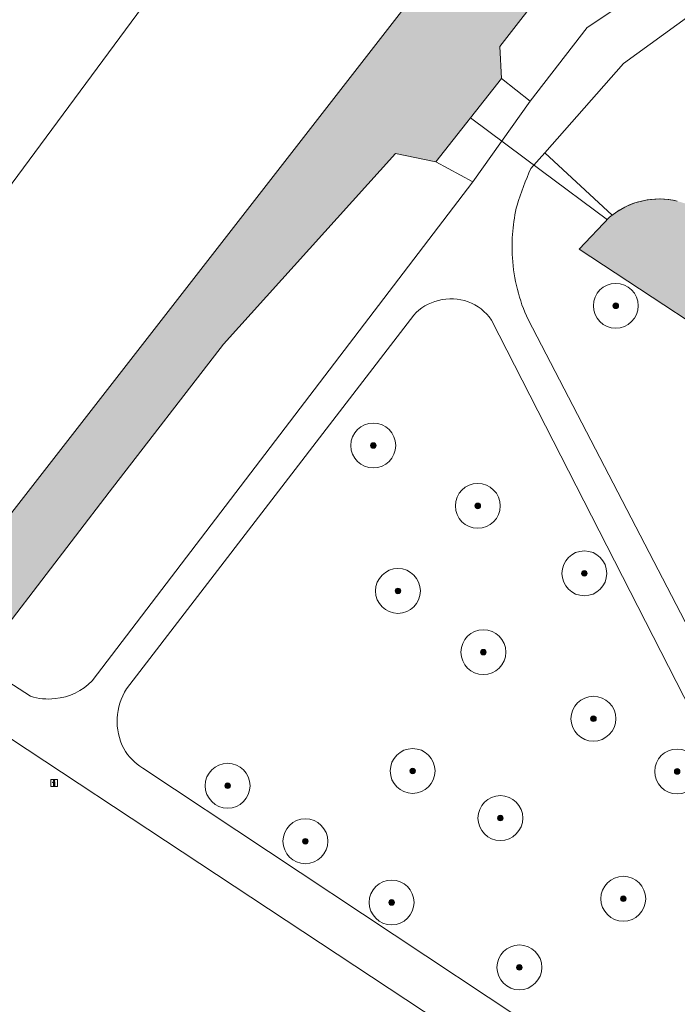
# Model space of a CAD drawing. Header units: metres. Extents: x 125349 to 128236, y 501602 to 503797.
# Tile 495 of 656: x 127282 to 127311, y 502319 to 502363. Entities that reach past the tile are written whole.
import ezdxf

# ---------------------------------------------------------------- set-up
doc = ezdxf.new("R2010")
doc.units = ezdxf.units.M
doc.layers.get('0').update_dxf_attribs({"linetype": 'CONTINUOUS'})
for name, color, linetype, lineweight in [('B-WE-GK-BESCHOEIING-G', 130, 'GK-BESCHOEIING-SO', 18), ('B-WE-GR-BEPLANTING_CULTUUR_HEESTERS-GV', 90, 'CONTINUOUS', 18), ('B-WE-GR-BOOM-S-500', 90, 'CONTINUOUS', 18), ('B-WE-GR-GROENVOORZIENING-GV', 80, 'CONTINUOUS', 18), ('B-WE-IE-MEUBILAIR-S', 7, 'CONTINUOUS', 18), ('B-WE-KW-KUNSTWERK_DUIKER-G', 170, 'CONTINUOUS', 18), ('B-WE-OG-TERREIN_BEGROEID-GV', 7, 'CONTINUOUS', 18), ('B-WE-OG-TERREIN_OEVER-GV', 7, 'CONTINUOUS', 18), ('B-WE-OG-WATER_SLOOT-GV', 120, 'CONTINUOUS', 18), ('B-WE-VH-OPENVERHARDING_BETONSTRAATSTEEN-GV', 90, 'CONTINUOUS', 18)]:
    doc.layers.add(name, color=color, linetype=linetype, lineweight=lineweight)
doc.layers.add('B-WE-OG-WATER_SLOOT-V', color=7, linetype='CONTINUOUS', lineweight=18, true_color=0x73e9ff)
doc.linetypes.add('GK-BESCHOEIING-SO', pattern='A,18,-3,[1,NLCS.SHX,S=0.6,R=0,X=0,Y=0],-3', length=24)

# ---------------------------------------------------------------- blocks, each defined once
blk = doc.blocks.new('SIE-MEUBILAIR_BORD_INFORMATIE-SO')
h = blk.add_hatch(color=256)
h.dxf.hatch_style = 1
h.paths.add_polyline_path([(0.13, 0.2), (-0.33, 0.2), (-0.33, 0.08), (-0.13, 0.08), (-0.13, -0.65), (0.13, -0.65)])
h = blk.add_hatch(color=256)
h.dxf.hatch_style = 1
edge = h.paths.add_edge_path()
edge.add_arc((0, 0.5), 0.149, 0, 360)
for points in [[(-0.75, -0.75), (0.75, -0.75), (0.75, 0.75), (-0.75, 0.75)], [(0.13, 0.2), (-0.33, 0.2), (-0.33, 0.08), (-0.13, 0.08), (-0.13, -0.65), (0.13, -0.65)]]:
    blk.add_lwpolyline(points, close=True)
blk.add_circle((0, 0.5), 0.149)
blk = doc.blocks.new('SGR-BOOM_01-SO')
at = {"linetype": 'ByBlock', "lineweight": 18}
h = blk.add_hatch(color=0, dxfattribs=at)
h.dxf.hatch_style = 1
edge = h.paths.add_edge_path()
edge.add_arc((0, 0), 0.25, 0, 360)
at = {"color": 0, "linetype": 'ByBlock', "lineweight": 18}
for radius in [2, 0.25]:
    blk.add_circle((0, 0), radius, dxfattribs=at)

msp = doc.modelspace()

# ---------------------------------------------------------------- hatches: boundary and pattern name
at = {"layer": 'B-WE-OG-WATER_SLOOT-V'}
h = msp.add_hatch(color=256, dxfattribs=at)
edge = h.paths.add_edge_path()
edge.add_line((127437.349, 502531.978), (127435.92, 502532.82))
edge.add_line((127435.92, 502532.82), (127415.935, 502500))
edge.add_line((127415.935, 502500), (127408.779, 502488.25))
edge.add_arc((127404.308, 502491.556), 5.561, 297.1933, 323.5185, ccw=False)
edge.add_arc((127401.031, 502495.555), 10.67, 285.0384, 303.0399, ccw=False)
edge.add_line((127403.8, 502485.25), (127393.53, 502482.569))
edge.add_arc((127395.237, 502476.352), 6.447, 105.3542, 116.3958)
edge.add_arc((127394.332, 502478.017), 4.554, 115.5032, 139.0744)
edge.add_line((127390.891, 502481), (127368.33, 502452.27))
edge.add_line((127368.33, 502452.27), (127329.22, 502402.66))
edge.add_line((127329.22, 502402.66), (127278.8, 502337.86))
edge.add_line((127278.8, 502337.86), (127280.13, 502336.42))
edge.add_line((127280.13, 502336.42), (127281.35, 502336.36))
edge.add_line((127281.35, 502336.36), (127285.86, 502342.24))
edge.add_line((127285.86, 502342.24), (127290.96, 502348.85))
edge.add_line((127290.96, 502348.85), (127298.62, 502357.34))
edge.add_line((127298.62, 502357.34), (127300.42, 502356.97))
edge.add_line((127300.42, 502356.97), (127303.35, 502360.68))
edge.add_line((127303.35, 502360.68), (127303.28, 502362.11))
edge.add_line((127303.28, 502362.11), (127314.09, 502376.01))
edge.add_line((127314.09, 502376.01), (127338.31, 502407.14))
edge.add_line((127338.31, 502407.14), (127363.942, 502440.156))
edge.add_line((127363.942, 502440.156), (127372.4, 502451.05))
edge.add_line((127372.4, 502451.05), (127387.9, 502471.56))
edge.add_line((127387.9, 502471.56), (127391.801, 502476.4))
edge.add_arc((127397.618, 502470.577), 8.231, 101.6218, 134.9699, ccw=False)
edge.add_line((127395.96, 502478.639), (127404.9, 502480.98))
edge.add_arc((127402.062, 502491.533), 10.928, 285.053, 300.6331)
edge.add_arc((127395.845, 502502.189), 23.265, 300.4342, 305.4238)
edge.add_arc((127406.536, 502487.219), 4.869, 305.02, 328.9879)
edge.add_line((127410.709, 502484.71), (127420.017, 502500))
edge.add_line((127420.017, 502500), (127425.3, 502508.68))
edge.add_line((127425.3, 502508.68), (127438.94, 502531.04))
edge.add_line((127438.94, 502531.04), (127437.349, 502531.978))
h = msp.add_hatch(color=256, dxfattribs=at)
edge = h.paths.add_edge_path()
edge.add_line((127312.704, 502233.993), (127316.172, 502239.594))
edge.add_line((127316.172, 502239.594), (127316.746, 502240.633))
edge.add_line((127316.746, 502240.633), (127322.356, 502250))
edge.add_line((127322.356, 502250), (127336.035, 502272.822))
edge.add_line((127336.035, 502272.822), (127347.231, 502291.502))
edge.add_line((127347.231, 502291.502), (127346.735, 502291.91))
edge.add_line((127346.735, 502291.91), (127346.513, 502292.091))
edge.add_line((127346.513, 502292.091), (127347.583, 502293.957))
edge.add_line((127347.583, 502293.957), (127347.841, 502293.766))
edge.add_line((127347.841, 502293.766), (127348.513, 502293.59))
edge.add_line((127348.513, 502293.59), (127363.561, 502318.253))
edge.add_arc((127360.659, 502320.919), 3.94, 317.4238, 354.5538)
edge.add_arc((127360.906, 502320.916), 3.695, 354.2341, 414.6053)
edge.add_arc((127360.908, 502320.921), 3.69, 54.5795, 65.0666)
edge.add_line((127362.463, 502324.267), (127312.435, 502354.704))
edge.add_arc((127310.217, 502351.077), 4.251, 58.5605, 76.6931)
edge.add_arc((127310.379, 502351.94), 3.374, 75.9835, 128.3056)
edge.add_line((127308.287, 502354.588), (127308.177, 502354.497))
edge.add_line((127308.177, 502354.497), (127306.819, 502353.074))
edge.add_line((127306.819, 502353.074), (127324.096, 502341.727))
edge.add_line((127324.096, 502341.727), (127357.831, 502322.176))
edge.add_arc((127356.422, 502319.515), 3.011, 23.5066, 62.0945, ccw=False)
edge.add_arc((127357.479, 502319.749), 1.959, -31.2496, 29.5739, ccw=False)
edge.add_line((127359.154, 502318.733), (127356.25, 502313.917))
edge.add_line((127356.25, 502313.917), (127353.719, 502309.721))
edge.add_line((127353.719, 502309.721), (127345.24, 502295.539))
edge.add_line((127345.24, 502295.539), (127345.673, 502295.142))
edge.add_line((127345.673, 502295.142), (127345.894, 502294.962))
edge.add_line((127345.894, 502294.962), (127344.806, 502293.114))
edge.add_line((127344.806, 502293.114), (127344.536, 502293.244))
edge.add_line((127344.536, 502293.244), (127343.911, 502293.409))
edge.add_line((127343.911, 502293.409), (127330.752, 502271.657))
edge.add_line((127330.752, 502271.657), (127328.711, 502268.268))
edge.add_arc((127326.11, 502270.612), 3.501, 304.1396, 317.9766, ccw=False)
edge.add_arc((127327.108, 502269.115), 1.702, 233.9939, 304.608, ccw=False)
edge.add_line((127326.108, 502267.738), (127315.376, 502275.195))
edge.add_line((127315.376, 502275.195), (127291.4, 502290.635))
edge.add_line((127291.4, 502290.635), (127265.017, 502308.136))
edge.add_line((127265.017, 502308.136), (127264.54, 502307.394))
edge.add_line((127264.54, 502307.394), (127263.836, 502306.618))
edge.add_line((127263.836, 502306.618), (127298.294, 502283.265))
edge.add_line((127298.294, 502283.265), (127324.454, 502266.038))
edge.add_arc((127322.871, 502264.329), 2.33, 20.636, 47.1897, ccw=False)
edge.add_arc((127323.06, 502264.528), 2.086, -24.3737, 17.3509, ccw=False)
edge.add_line((127324.96, 502263.667), (127317.003, 502250))
edge.add_line((127317.003, 502250), (127310.963, 502239.625))
edge.add_line((127310.963, 502239.625), (127303.344, 502227.541))
edge.add_line((127303.344, 502227.541), (127289.747, 502205.901))
edge.add_line((127289.747, 502205.901), (127255.744, 502226.065))
edge.add_line((127255.744, 502226.065), (127225.366, 502244.522))
edge.add_line((127225.366, 502244.522), (127215.506, 502250.665))
edge.add_line((127215.506, 502250.665), (127213.232, 502246.985))
edge.add_line((127213.232, 502246.985), (127287.165, 502202.382))
edge.add_line((127287.165, 502202.382), (127290.498, 502200.896))
edge.add_line((127290.498, 502200.896), (127292.657, 502201.665))
edge.add_line((127292.657, 502201.665), (127294.224, 502203.408))
edge.add_line((127294.224, 502203.408), (127305.012, 502221.412))
edge.add_line((127305.012, 502221.412), (127310.527, 502230.477))
edge.add_line((127310.527, 502230.477), (127312.704, 502233.993))

# ---------------------------------------------------------------- linework, layer by layer
at = {"layer": 'B-WE-GK-BESCHOEIING-G'}
msp.add_lwpolyline([(127311.196, 502355.214, 0.243491), (127308.177, 502354.497)], format="xyb", dxfattribs=at)
at = {"layer": 'B-WE-GK-BESCHOEIING-G', "flags": 128}
msp.add_lwpolyline([(127308.177, 502354.497), (127306.819, 502353.074)], dxfattribs=at)
at = {"layer": 'B-WE-GR-BEPLANTING_CULTUUR_HEESTERS-GV', "flags": 128}
msp.add_lwpolyline([(127319.287, 502364.174), (127319.692, 502364.858), (127317.43, 502366.11), (127316.62, 502366.43), (127315.5, 502366.22), (127308.79, 502361.36), (127305.284, 502357.373), (127308.287, 502354.588)], dxfattribs=at)
at = {"layer": 'B-WE-GR-BEPLANTING_CULTUUR_HEESTERS-GV'}
msp.add_lwpolyline([(127308.287, 502354.588, -0.232349), (127311.196, 502355.214)], format="xyb", dxfattribs=at)
at = {"layer": 'B-WE-GR-GROENVOORZIENING-GV', "flags": 128}
msp.add_lwpolyline([(127314.09, 502376.01), (127303.28, 502362.11), (127303.35, 502360.68), (127304.64, 502359.67), (127307.17, 502362.96), (127315.76, 502368.66)], dxfattribs=at)
at = {"layer": 'B-WE-KW-KUNSTWERK_DUIKER-G', "flags": 128}
msp.add_lwpolyline([(127301.971, 502358.934), (127305.126, 502356.586), (127308.076, 502354.391)], dxfattribs=at)
at = {"layer": 'B-WE-OG-TERREIN_BEGROEID-GV', "flags": 128}
for points in [[(127374.12, 502480.494), (127315.973, 502407.003), (127313.463, 502402.618), (127312.954, 502401.757), (127312.403, 502400.922), (127311.81, 502400.116), (127311.179, 502399.34), (127310.509, 502398.596), (127309.803, 502397.887), (127308.053, 502398.089), (127300.099, 502387.737), (127265.48, 502343.401), (127270.647, 502340.197), (127270.726, 502340.305), (127274.947, 502347.138), (127287.35, 502363.886), (127291.136, 502369.36), (127292.876, 502367.966), (127382.576, 502478.56)], [(127324.096, 502341.727), (127306.819, 502353.074), (127308.177, 502354.497), (127308.287, 502354.588), (127305.284, 502357.373), (127304.67, 502356.675)], [(127302.07, 502356.08), (127300.42, 502356.97), (127298.62, 502357.34), (127290.96, 502348.85), (127285.86, 502342.24), (127281.35, 502336.36), (127280.008, 502334.648)], [(127285.096, 502333.841), (127302.07, 502356.08)], [(127299.438, 502350.139), (127286.636, 502333.482)], [(127318.01, 502320.373), (127302.908, 502349.917)], [(127304.538, 502349.939), (127313.944, 502331.868), (127319.545, 502334.107), (127324.096, 502341.727)], [(127280.008, 502334.648), (127282.346, 502333.152)], [(127287.361, 502329.95), (127309.779, 502315.088)]]:
    msp.add_lwpolyline(points, dxfattribs=at)
for points in [[(127302.07, 502356.08), (127304.64, 502359.67), (127303.35, 502360.68), (127300.42, 502356.97)], [(127263.895, 502312.459), (127268.252, 502313.213), (127273.273, 502312.474), (127283.696, 502306.322), (127287.505, 502303.251), (127293.379, 502299.832), (127296.173, 502300.398), (127302.391, 502303.255), (127301.548, 502308.749), (127304.053, 502311.698), (127308.314, 502313.542), (127277.591, 502333.815), (127276.217, 502331.948), (127276.938, 502331.495), (127277, 502330.864), (127277.052, 502330.331), (127274.855, 502326.803), (127272.14, 502323.686), (127266.175, 502316.061), (127266.065, 502315.307), (127264.874, 502313.481)]]:
    msp.add_lwpolyline(points, close=True, dxfattribs=at)
at = {"layer": 'B-WE-OG-TERREIN_BEGROEID-GV'}
for points in [[(127304.67, 502356.675, 0.035518), (127304.048, 502355.043)], [(127304.048, 502355.043, 0.076529), (127303.84, 502352.692)], [(127303.84, 502352.692, 0.092998), (127304.538, 502349.939)], [(127300.541, 502350.791, 0.15219), (127299.438, 502350.139)], [(127302.908, 502349.917, 0.321133), (127300.541, 502350.791)], [(127283.443, 502333.048, 0.183218), (127285.096, 502333.841)], [(127286.636, 502333.482, 0.266413), (127286.504, 502330.817)], [(127282.346, 502333.152, 0.114778), (127283.443, 502333.048)], [(127286.504, 502330.817, 0.132253), (127287.361, 502329.95)]]:
    msp.add_lwpolyline(points, format="xyb", dxfattribs=at)
at = {"layer": 'B-WE-OG-TERREIN_OEVER-GV', "flags": 128}
msp.add_lwpolyline([(127382.576, 502478.56), (127292.876, 502367.966), (127291.136, 502369.36), (127287.35, 502363.886), (127274.947, 502347.138), (127270.726, 502340.305), (127270.647, 502340.197), (127274.727, 502337.59), (127274.841, 502337.517), (127276.448, 502336.491), (127276.654, 502336.794), (127280.008, 502334.648), (127281.35, 502336.36), (127280.13, 502336.42), (127278.8, 502337.86), (127329.22, 502402.66), (127368.33, 502452.27)], dxfattribs=at)
at = {"layer": 'B-WE-OG-WATER_SLOOT-GV', "flags": 128}
for points in [[(127390.891, 502481), (127368.33, 502452.27), (127329.22, 502402.66), (127278.8, 502337.86), (127280.13, 502336.42), (127281.35, 502336.36), (127285.86, 502342.24), (127290.96, 502348.85), (127298.62, 502357.34), (127300.42, 502356.97), (127303.35, 502360.68), (127303.28, 502362.11), (127314.09, 502376.01), (127338.31, 502407.14), (127363.942, 502440.156), (127372.4, 502451.05)], [(127308.287, 502354.588), (127308.177, 502354.497), (127306.819, 502353.074), (127324.096, 502341.727), (127357.831, 502322.176)]]:
    msp.add_lwpolyline(points, dxfattribs=at)
at = {"layer": 'B-WE-OG-WATER_SLOOT-GV'}
msp.add_lwpolyline([(127311.196, 502355.214, 0.232349), (127308.287, 502354.588)], format="xyb", dxfattribs=at)
at = {"layer": 'B-WE-VH-OPENVERHARDING_BETONSTRAATSTEEN-GV', "flags": 128}
for points in [[(127304.67, 502356.675), (127305.284, 502357.373), (127308.79, 502361.36), (127315.5, 502366.22), (127316.62, 502366.43), (127317.43, 502366.11), (127319.692, 502364.858), (127321.28, 502367.47), (127320.65, 502367.88), (127317.74, 502369.24), (127316.76, 502369.1), (127315.76, 502368.66), (127307.17, 502362.96), (127304.64, 502359.67), (127302.07, 502356.08), (127285.096, 502333.841)], [(127286.636, 502333.482), (127299.438, 502350.139)], [(127302.908, 502349.917), (127318.01, 502320.373)], [(127319.335, 502321.328), (127313.944, 502331.868), (127304.538, 502349.939)], [(127282.346, 502333.152), (127280.008, 502334.648), (127276.654, 502336.794), (127276.448, 502336.491), (127275.817, 502335.5), (127275.648, 502335.224), (127276.383, 502334.612), (127277.591, 502333.815), (127308.314, 502313.542), (127322.032, 502305.058), (127325.606, 502302.848), (127327.368, 502303.636), (127331.777, 502300.922)], [(127309.779, 502315.088), (127287.361, 502329.95)]]:
    msp.add_lwpolyline(points, dxfattribs=at)
at = {"layer": 'B-WE-VH-OPENVERHARDING_BETONSTRAATSTEEN-GV'}
for points in [[(127304.048, 502355.043, -0.035518), (127304.67, 502356.675)], [(127303.84, 502352.692, -0.076529), (127304.048, 502355.043)], [(127304.538, 502349.939, -0.092998), (127303.84, 502352.692)], [(127299.438, 502350.139, -0.15219), (127300.541, 502350.791)], [(127300.541, 502350.791, -0.321133), (127302.908, 502349.917)], [(127285.096, 502333.841, -0.183218), (127283.443, 502333.048)], [(127286.504, 502330.817, -0.266413), (127286.636, 502333.482)], [(127283.443, 502333.048, -0.114778), (127282.346, 502333.152)], [(127287.361, 502329.95, -0.132253), (127286.504, 502330.817)]]:
    msp.add_lwpolyline(points, format="xyb", dxfattribs=at)

# ---------------------------------------------------------------- block references
at = {"layer": 'B-WE-GR-BOOM-S-500', "xscale": 0.5, "yscale": 0.5, "zscale": 0.5}
for p in [(127308.452, 502350.555), (127297.636, 502344.326), (127302.297, 502341.636), (127307.05, 502338.629), (127298.736, 502337.844), (127302.546, 502335.115), (127307.454, 502332.15), (127299.392, 502329.819), (127311.189, 502329.799), (127291.139, 502329.162), (127303.305, 502327.72), (127294.607, 502326.687), (127298.453, 502323.96), (127308.786, 502324.125), (127304.153, 502321.066)]:
    msp.add_blockref('SGR-BOOM_01-SO', p, dxfattribs=at)
at = {"layer": 'B-WE-IE-MEUBILAIR-S', "xscale": 0.2, "yscale": 0.2, "zscale": 0.2}
msp.add_blockref('SIE-MEUBILAIR_BORD_INFORMATIE-SO', (127283.402, 502329.283), dxfattribs=at)

doc.saveas('drawing.dxf')
